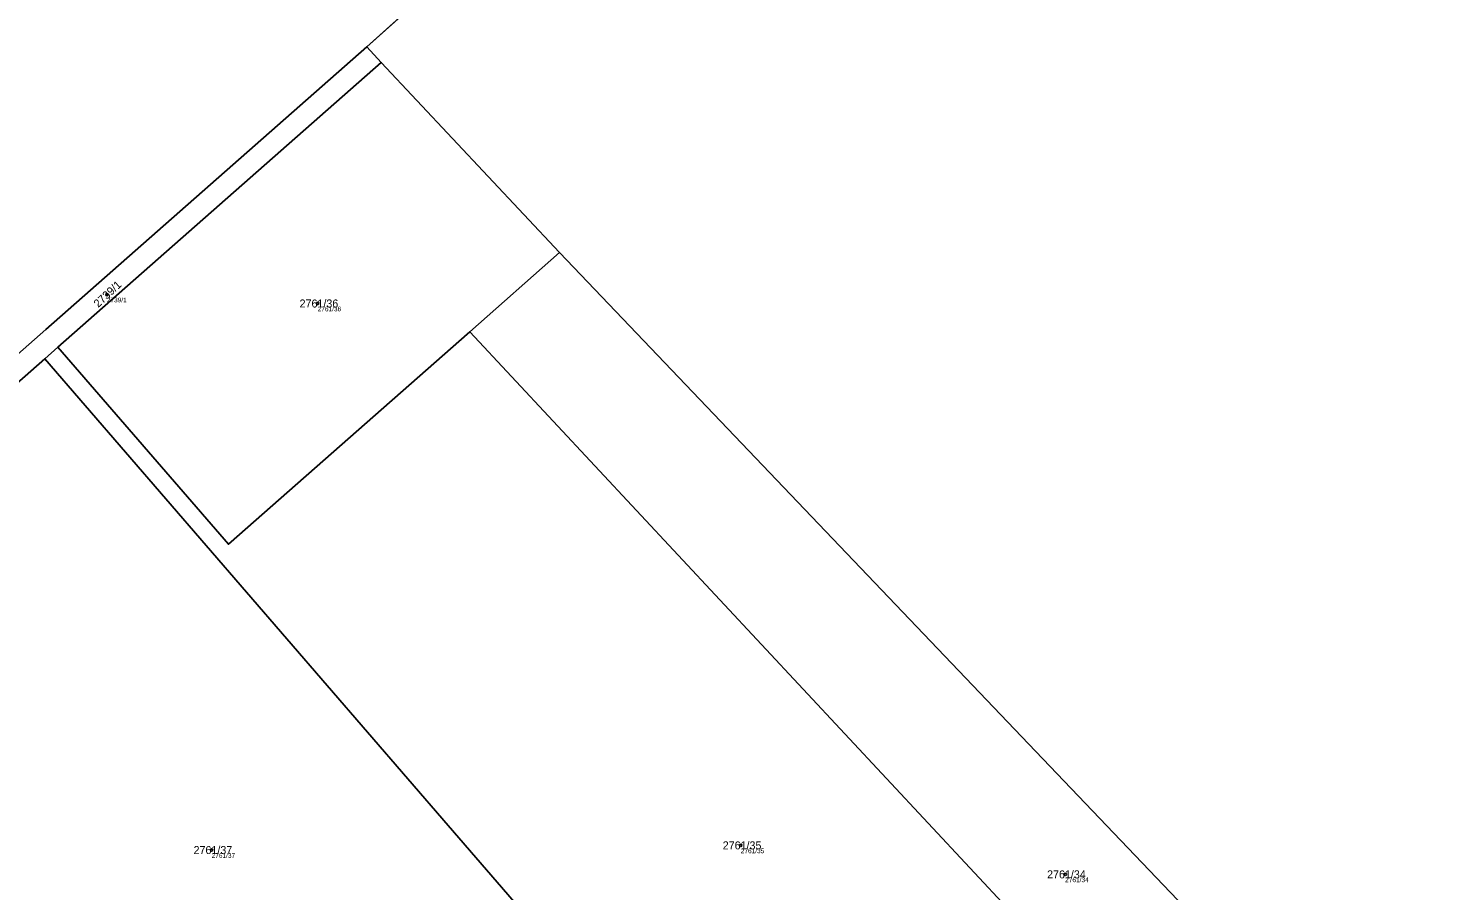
# Model space of a CAD drawing. Extents: x -761891 to -756141, y -1178507 to -1171885.
# Drawn here: x -757730.6 to -757432.9, y -1176446.5 to -1176263 of the extents above; entities that cross this region are included whole.
import ezdxf

# ---------------------------------------------------------------- set-up
doc = ezdxf.new("R2010")
doc.units = 0
for name, color, linetype in [('Definiční body', 7, 'Continuous'), ('Hranice parcel', 7, 'Continuous'), ('Parcelní čísla', 7, 'Continuous'), ('Polygon parcely', 7, 'Continuous')]:
    doc.layers.add(name, color=color, linetype=linetype)

msp = doc.modelspace()

# ---------------------------------------------------------------- linework, layer by layer
at = {"layer": 'Definiční body'}
for centre in [(-757713.81, -1176319.69), (-757669.02, -1176321.6), (-757691.55, -1176437.8), (-757579.11, -1176436.81), (-757510.19, -1176442.97)]:
    msp.add_circle(centre, 0.25, dxfattribs=at)
at = {"layer": 'Hranice parcel'}
for p, q in [((-757514.75, -1176137.71), (-757658.57, -1176267.05)), ((-757655.5, -1176270.34), (-757658.57, -1176267.05)), ((-757724.2, -1176330.87), (-757655.5, -1176270.34)), ((-757655.5, -1176270.34), (-757617.61, -1176310.77)), ((-757617.61, -1176310.77), (-757636.72, -1176327.61)), ((-757727.02, -1176333.35), (-757724.2, -1176330.87)), ((-757797.76, -1176395.68), (-757727.02, -1176333.35))]:
    msp.add_line(p, q, dxfattribs=at)
for points in [[(-757658.57, -1176267.05), (-757726.77, -1176327.14), (-757801.31, -1176392.82)], [(-757617.61, -1176310.77), (-757514.93, -1176418.39), (-757412.45, -1176525.8)], [(-757636.72, -1176327.61), (-757687.99, -1176372.78), (-757724.2, -1176330.87)], [(-757636.72, -1176327.61), (-757512.72, -1176460.58), (-757388.72, -1176593.55)], [(-757727.02, -1176333.35), (-757641.27, -1176432.6), (-757555.33, -1176532.07), (-757513.96, -1176578.13)]]:
    msp.add_lwpolyline(points, dxfattribs=at)
at = {"layer": 'Polygon parcely'}
msp.add_lwpolyline([(-757977.39, -1176259.17), (-757951.15, -1176305.38), (-757925.94, -1176348.54), (-757919.07, -1176353.24), (-757893.58, -1176362.22), (-757892.32, -1176363.34), (-757814.19, -1176386.33), (-757801.31, -1176392.82), (-757726.77, -1176327.14), (-757658.57, -1176267.05), (-757514.75, -1176137.71)], dxfattribs=at)
for points in [[(-757514.93, -1176418.39), (-757412.45, -1176525.8), (-757254.69, -1176475.68), (-757096.71, -1176425.49), (-757112.23, -1176408.21), (-757139.55, -1176377.79), (-757154.89, -1176360.71), (-757170.15, -1176343.72), (-757194.82, -1176316.25), (-757224.71, -1176282.99), (-757302.41, -1176196.51), (-757309.55, -1176188.6), (-757359.31, -1176234.82), (-757377.95, -1176252.05), (-757514.75, -1176137.71), (-757658.57, -1176267.05), (-757655.5, -1176270.34), (-757617.61, -1176310.77)], [(-757658.57, -1176267.05), (-757726.77, -1176327.14), (-757801.31, -1176392.82), (-757797.76, -1176395.68), (-757727.02, -1176333.35), (-757724.2, -1176330.87), (-757655.5, -1176270.34)], [(-757655.5, -1176270.34), (-757724.2, -1176330.87), (-757687.99, -1176372.78), (-757636.72, -1176327.61), (-757617.61, -1176310.77)], [(-757512.72, -1176460.58), (-757388.72, -1176593.55), (-757384.11, -1176593.68), (-757370.3, -1176593.49), (-757346.57, -1176593.84), (-757301.9, -1176594.51), (-757362.32, -1176560.67), (-757412.45, -1176525.8), (-757514.93, -1176418.39), (-757617.61, -1176310.77), (-757636.72, -1176327.61)], [(-757641.27, -1176432.6), (-757555.33, -1176532.07), (-757513.96, -1176578.13), (-757464.12, -1176589.57), (-757420.93, -1176592.63), (-757388.72, -1176593.55), (-757512.72, -1176460.58), (-757636.72, -1176327.61), (-757687.99, -1176372.78), (-757724.2, -1176330.87), (-757727.02, -1176333.35)], [(-757513.96, -1176578.13), (-757555.33, -1176532.07), (-757641.27, -1176432.6), (-757727.02, -1176333.35), (-757797.76, -1176395.68), (-757791.75, -1176402.1), (-757746.42, -1176454.07), (-757711.65, -1176491.15), (-757686.76, -1176513.44), (-757647.82, -1176545.4), (-757633.01, -1176530.01), (-757629.4, -1176528.32), (-757626.83, -1176529.38), (-757616.42, -1176537.04), (-757603.17, -1176550.15), (-757602.12, -1176549.07), (-757600.94, -1176549.45), (-757578.01, -1176562.83), (-757557.94, -1176572.82)]]:
    msp.add_lwpolyline(points, close=True, dxfattribs=at)

# ---------------------------------------------------------------- texts
at = {"layer": 'Definiční body'}
for s, p in [('2739/1', (-757713.81, -1176321.35)), ('2761/36', (-757669.02, -1176323.26)), ('2761/37', (-757691.55, -1176439.46)), ('2761/35', (-757579.11, -1176438.47)), ('2761/34', (-757510.19, -1176444.63))]:
    msp.add_text(s, height=1, dxfattribs=at).set_placement(p)
at = {"layer": 'Parcelní čísla'}
msp.add_text('2739/1', height=1.7, rotation=43, dxfattribs=at).set_placement((-757715.65, -1176322.57))
for s, p in [('2761/36', (-757672.86, -1176322.45)), ('2761/35', (-757582.95, -1176437.66)), ('2761/37', (-757695.39, -1176438.65)), ('2761/34', (-757514.03, -1176443.82))]:
    msp.add_text(s, height=1.7, dxfattribs=at).set_placement(p)

doc.saveas('drawing.dxf')
